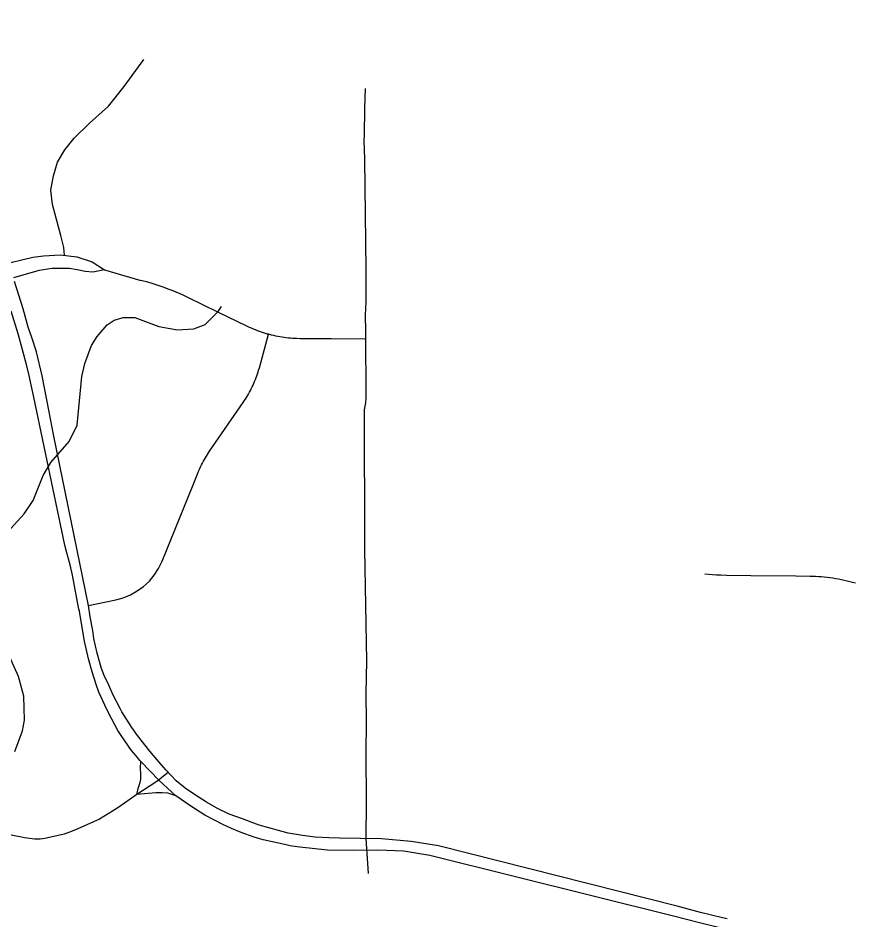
# Model space of a CAD drawing. Extents: x -19 to 366, y -4 to 359.
# Drawn here: x 144.78 to 145.399, y 191.873 to 192.541 of the extents above; entities that cross this region are included whole.
import ezdxf

# ---------------------------------------------------------------- set-up
doc = ezdxf.new("R2010")
doc.units = 0
for name, color, linetype in [('R_ROW', 7, 'Continuous'), ('R_Striping', 7, 'Continuous'), ('R_Survey Control', 7, 'Continuous'), ('R_Temp Easement', 7, 'Continuous'), ('Sheet Fence', 7, 'Continuous')]:
    doc.layers.add(name, color=color, linetype=linetype)

msp = doc.modelspace()

# ---------------------------------------------------------------- linework, layer by layer
at = {"layer": 'R_ROW'}
msp.add_lwpolyline([(144.78335, 191.93383), (144.76421, 191.93749)], dxfattribs=at)
at = {"layer": 'R_Striping'}
for points in [[(144.81417, 192.36532), (144.81356, 192.37116), (144.81124, 192.38012), (144.80527, 192.40303), (144.80394, 192.41365), (144.80593, 192.42428), (144.80892, 192.43457), (144.81423, 192.44353), (144.82119, 192.45216), (144.83248, 192.46345), (144.84674, 192.47607), (144.85836, 192.49068), (144.87296, 192.5106)], [(145.0394, 191.90705), (145.03772, 191.93302), (145.03798, 191.95997), (145.03759, 191.99622), (145.03783, 192.01954), (145.0377, 192.04048), (145.03802, 192.0649), (145.03652, 192.1473), (145.03662, 192.17494), (145.03636, 192.22612), (145.03643, 192.25074), (145.03682, 192.25353), (145.03736, 192.25598), (145.03766, 192.25954), (145.03744, 192.30885), (145.03714, 192.32107), (145.03751, 192.33094), (145.03769, 192.35501), (145.03669, 192.43675), (145.0362, 192.45043), (145.03627, 192.45456)], [(144.77321, 192.35975), (144.78352, 192.36242), (144.79067, 192.36405), (144.79847, 192.36502), (144.81081, 192.36567), (144.82315, 192.36437), (144.83452, 192.36047), (144.84362, 192.35462), (144.83517, 192.35285), (144.82949, 192.35349), (144.82348, 192.35457), (144.81769, 192.35553), (144.81211, 192.35575), (144.80492, 192.35575), (144.79516, 192.35424), (144.78915, 192.35253), (144.77633, 192.34874)], [(144.84362, 192.35462), (144.87058, 192.34683)], [(144.83176, 192.10579), (144.80604, 192.23146), (144.80255, 192.2507), (144.79753, 192.27613), (144.79319, 192.29383), (144.78984, 192.30448), (144.78721, 192.31224), (144.7834, 192.32562), (144.77708, 192.34602)], [(144.96524, 192.30684), (144.9645, 192.30704), (144.96299, 192.30749), (144.96149, 192.30796), (144.95998, 192.30845), (144.9585, 192.30898), (144.95701, 192.30952), (144.95555, 192.3101), (144.95409, 192.3107), (144.95262, 192.31133), (144.95118, 192.31198), (144.94976, 192.31265), (144.92773, 192.32334), (144.9054, 192.33417), (144.90254, 192.33552), (144.89966, 192.33682), (144.89678, 192.33807), (144.89385, 192.33928), (144.89091, 192.34042), (144.88796, 192.34152), (144.88497, 192.34257), (144.88198, 192.34356), (144.87897, 192.34451), (144.87593, 192.34539), (144.87058, 192.34683)], [(144.87063, 191.99016), (144.86978, 191.99101), (144.86717, 191.99439), (144.8638, 191.99837), (144.85597, 192.00933), (144.85362, 192.01323), (144.84906, 192.02156), (144.84542, 192.02861), (144.83961, 192.04156), (144.83745, 192.04728), (144.83446, 192.05671), (144.83191, 192.06619), (144.829, 192.07946), (144.82711, 192.08945), (144.82507, 192.10149), (144.82476, 192.10318), (144.81998, 192.12827), (144.81816, 192.13601), (144.81575, 192.14475), (144.81434, 192.15045), (144.79144, 192.26031), (144.78764, 192.27722), (144.78608, 192.28357), (144.77976, 192.30731), (144.77447, 192.32413)], [(144.83176, 192.10579), (144.852, 192.11006), (144.85764, 192.11158), (144.86297, 192.11376), (144.86803, 192.11658), (144.87271, 192.12), (144.87693, 192.12396), (144.88063, 192.1284), (144.88375, 192.13326), (144.88528, 192.1362), (144.88639, 192.13872), (144.9093, 192.19524), (144.9128, 192.20394), (144.91369, 192.20601), (144.91429, 192.20737), (144.91494, 192.20872), (144.91558, 192.21006), (144.91625, 192.21138), (144.91695, 192.21269), (144.91769, 192.214), (144.91843, 192.21528), (144.9192, 192.21656), (144.91999, 192.21782), (144.92081, 192.21907), (144.92162, 192.2203), (144.94643, 192.25629), (144.94727, 192.25752), (144.94809, 192.25877), (144.94885, 192.26003), (144.94964, 192.26131), (144.95039, 192.26259), (144.95111, 192.2639), (144.9518, 192.26521), (144.95247, 192.26653), (144.95314, 192.26787), (144.95376, 192.26922), (144.95436, 192.27058), (144.95496, 192.27195), (144.95551, 192.27333), (144.95604, 192.27471), (144.95657, 192.27611), (144.95705, 192.27752), (144.9575, 192.27893), (144.95793, 192.28036), (144.95845, 192.2821), (144.96524, 192.30684)], [(145.03661, 192.30337), (145.01169, 192.30349), (144.98876, 192.3036), (144.98627, 192.30364), (144.9847, 192.30371), (144.98312, 192.3038), (144.98155, 192.30392), (144.97998, 192.30407), (144.97817, 192.30428), (144.97684, 192.30445), (144.97527, 192.30467), (144.97373, 192.30493), (144.97218, 192.30522), (144.97063, 192.30553), (144.96908, 192.30586), (144.96755, 192.30623), (144.96603, 192.30662), (144.96524, 192.30684)], [(145.4002, 192.12231), (145.39812, 192.1229), (145.39604, 192.12346), (145.39396, 192.12397), (145.39187, 192.12445), (145.38977, 192.1249), (145.38765, 192.1253), (145.38553, 192.12568), (145.38341, 192.12601), (145.38129, 192.1263), (145.37916, 192.12656), (145.37702, 192.12679), (145.37488, 192.12697), (145.37274, 192.12712), (145.37059, 192.12723), (145.3667, 192.12733), (145.35615, 192.12749), (145.3228, 192.12788), (145.3046, 192.12809), (145.30034, 192.12819), (145.29735, 192.12833), (145.29438, 192.12851), (145.29141, 192.12875), (145.28847, 192.12904)], [(144.89688, 191.97582), (144.8893, 191.98372), (144.88395, 191.98996), (144.87718, 191.99775), (144.86804, 192.00942), (144.86391, 192.01526), (144.85646, 192.027), (144.85527, 192.02955), (144.85, 192.03929), (144.84681, 192.0468), (144.84338, 192.054), (144.84212, 192.05712), (144.84126, 192.05977), (144.83836, 192.07057), (144.83588, 192.08135), (144.83502, 192.08722), (144.83308, 192.09741), (144.83176, 192.10579)], [(144.8677, 191.96558), (144.86862, 191.97019), (144.87008, 191.97452), (144.87062, 191.97704), (144.8707, 191.98067), (144.87047, 191.98515), (144.87063, 191.99016)], [(144.98849, 191.92665), (144.98288, 191.92743), (144.98133, 191.92772), (144.97837, 191.92829), (144.96121, 191.93216), (144.95454, 191.93413), (144.94508, 191.93748), (144.93782, 191.94042), (144.93136, 191.94339), (144.91808, 191.95038), (144.90767, 191.95693), (144.89647, 191.96474), (144.88432, 191.97595), (144.87063, 191.99016)], [(144.89085, 191.9821), (144.88238, 191.97535), (144.8677, 191.96558), (144.85368, 191.95578), (144.84954, 191.95328), (144.84003, 191.9475), (144.83554, 191.94555), (144.82405, 191.94014), (144.81848, 191.93798), (144.81384, 191.93637), (144.79944, 191.93308), (144.79611, 191.93269), (144.792, 191.93262), (144.78443, 191.93363), (144.78335, 191.93383)], [(145.01794, 191.93341), (145.00988, 191.93355), (144.99992, 191.93416), (144.99048, 191.93522), (144.97991, 191.93698), (144.95839, 191.94301), (144.95227, 191.94521), (144.94599, 191.9477), (144.93605, 191.95119), (144.92735, 191.95533), (144.91926, 191.95992), (144.91042, 191.96563), (144.90355, 191.97047), (144.89688, 191.97582)], [(144.89647, 191.96474), (144.89071, 191.96656), (144.88651, 191.96703), (144.88165, 191.96692), (144.8677, 191.96558)], [(145.30508, 191.87347), (145.3016, 191.87434), (145.28548, 191.87832), (145.2682, 191.8828), (145.09128, 191.92752), (145.07106, 191.93092), (145.04897, 191.9328), (145.01794, 191.93341)], [(145.30323, 191.86597), (145.29975, 191.86683), (145.28358, 191.87083), (145.2663, 191.87531), (145.08492, 191.92038), (145.06554, 191.92367), (145.04618, 191.92445), (145.02851, 191.92423), (145.00888, 191.92436), (144.98849, 191.92665)]]:
    msp.add_lwpolyline(points, dxfattribs=at)
at = {"layer": 'R_Survey Control'}
msp.add_lwpolyline([(145.03627, 192.45456), (145.03655, 192.47439), (145.0371, 192.48919)], dxfattribs=at)
at = {"layer": 'R_Temp Easement'}
for points in [[(144.75709, 192.14401), (144.78411, 192.17382), (144.79085, 192.18374), (144.79826, 192.2022), (144.80386, 192.21192), (144.81756, 192.22739), (144.82352, 192.23939), (144.8268, 192.27564), (144.82918, 192.28533), (144.83418, 192.29846), (144.83828, 192.30532), (144.8456, 192.31392), (144.85087, 192.31738), (144.85749, 192.31933), (144.8662, 192.31921), (144.88407, 192.31272), (144.89792, 192.31018), (144.90986, 192.31085), (144.91835, 192.31415), (144.92793, 192.32371), (144.9305, 192.32757)], [(144.77713, 191.99757), (144.78287, 192.01279), (144.78432, 192.02077), (144.78397, 192.0386), (144.78006, 192.05317), (144.77233, 192.07017)]]:
    msp.add_lwpolyline(points, dxfattribs=at)
at = {"layer": 'Sheet Fence'}
for points in [[(154.11585, 1.87092), (153.9063, 10.48743), (153.69602, 19.10409), (153.48501, 27.72087), (153.27327, 36.3378), (153.0608, 44.95486), (152.84759, 53.57206), (152.63366, 62.1894), (152.419, 70.80688), (152.20362, 79.42449), (151.98751, 88.04225), (151.77068, 96.66014), (151.55312, 105.27817), (151.33484, 113.89634), (151.11584, 122.51465), (150.89612, 131.13311), (150.67568, 139.7517), (150.45452, 148.37043), (150.23264, 156.98931), (150.01005, 165.60832), (149.78674, 174.22748), (149.56272, 182.84677), (149.33799, 191.46621), (149.11254, 200.0858), (148.88638, 208.70552), (148.65952, 217.32539), (148.43194, 225.9454), (148.20366, 234.56555), (147.97466, 243.18584), (147.74497, 251.80628), (147.51457, 260.42687), (147.28346, 269.04759), (147.05165, 277.66846), (146.81914, 286.28948), (146.58593, 294.91064), (146.35202, 303.53194), (146.11742, 312.15339), (145.88211, 320.77499), (145.64611, 329.39673), (145.40941, 338.01861), (145.17202, 346.64065)], [(146.77834, 1.69699), (146.57878, 10.31313), (146.37852, 18.92942), (146.17757, 27.54584), (145.97591, 36.16241), (145.77356, 44.77911), (145.57052, 53.39596), (145.36679, 62.01295), (145.16236, 70.63008), (144.95724, 79.24735), (144.75142, 87.86477), (144.54492, 96.48232), (144.33773, 105.10002), (144.12986, 113.71787), (143.92129, 122.33585), (143.71204, 130.95398), (143.5021, 139.57225), (143.29148, 148.19067), (143.08018, 156.80923), (142.8682, 165.42794), (142.65553, 174.04679), (142.44218, 182.66579), (142.22816, 191.28493), (142.01345, 199.90421), (141.79807, 208.52365), (141.58202, 217.14322), (141.36528, 225.76295), (141.14788, 234.38282), (140.9298, 243.00284), (140.71105, 251.623), (140.49162, 260.24332), (140.27153, 268.86377), (140.05077, 277.48438), (139.82934, 286.10514), (139.60724, 294.72604), (139.38447, 303.34709), (139.16105, 311.96829), (138.93695, 320.58964), (138.7122, 329.21114), (138.48678, 337.83278), (138.2607, 346.45458)], [(0, 189.51617), (7.11214, 189.52059), (14.22427, 189.53386), (21.33637, 189.55597), (28.44845, 189.58693), (35.56048, 189.62672), (42.67245, 189.67537), (49.78436, 189.73285), (56.89619, 189.79918), (64.00793, 189.87436), (71.11958, 189.95838), (78.23111, 190.05124), (85.34253, 190.15294), (92.45381, 190.26349), (99.56495, 190.38288), (106.67593, 190.51112), (113.78675, 190.6482), (120.89739, 190.79412), (128.00785, 190.94888), (135.11811, 191.11248), (142.22816, 191.28493), (149.33799, 191.46621), (156.44759, 191.65634), (163.55694, 191.85531), (170.66605, 192.06312), (177.77489, 192.27977), (184.88345, 192.50526), (191.99173, 192.73959), (199.09971, 192.98276), (206.20739, 193.23477), (213.31474, 193.49561), (220.42177, 193.7653), (227.52845, 194.04382), (234.63479, 194.33118), (241.74076, 194.62738), (248.84635, 194.93241), (255.95157, 195.24628), (263.05638, 195.56898), (270.16079, 195.90052), (277.26478, 196.24089), (284.36834, 196.5901), (291.47147, 196.94814), (298.57414, 197.31501), (305.67635, 197.69072), (312.77809, 198.07525), (319.87934, 198.46862), (326.9801, 198.87082), (334.08035, 199.28185), (341.18009, 199.7017)]]:
    msp.add_spline(points, degree=3, dxfattribs=at)

doc.saveas('drawing.dxf')
